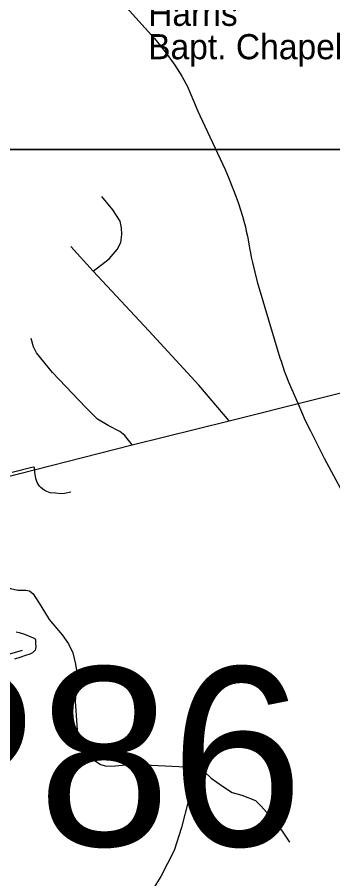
# Model space of a CAD drawing. Extents: x 2126262 to 2293712, y 749403 to 919119.
# Drawn here: x 2181992 to 2183876, y 806702 to 811845 of the extents above; entities that cross this region are included whole.
import ezdxf

# ---------------------------------------------------------------- set-up
doc = ezdxf.new("R2010")
doc.units = 0
for name, color, linetype in [('Exist Cultural Church with Cemetery Label', 7, 'Continuous'), ('Exist Hydrographic Creek Single Shore', 7, 'Continuous'), ('Exist Hydrographic Misc Water Feature', 7, 'Continuous'), ('Exist Road Non-System Type 51', 7, 'Continuous'), ('Exist Road Primary NC Attributed', 7, 'Continuous'), ('Exist Road Secondary Structure Pipe Number Label', 7, 'Continuous'), ('Map Preparation Inset Cut Line', 7, 'Continuous')]:
    doc.layers.add(name, color=color, linetype=linetype)

msp = doc.modelspace()

# ---------------------------------------------------------------- linework, layer by layer
at = {"layer": 'Exist Hydrographic Creek Single Shore'}
msp.add_lwpolyline([(2177904.6, 805769.8), (2178020.6, 805934.7), (2178277.6, 806178.7), (2178351.6, 806288.7), (2178874.7, 806547), (2179198.7, 806783.1), (2179421.5, 807011.4), (2179463.6, 807086), (2179452.7, 807476.6), (2179766.7, 808060.6), (2179906.7, 808195.5), (2180131.6, 808154.8), (2180499.7, 808032.4), (2181274.6, 807954.1), (2181690.7, 807971.7), (2182023.7, 808066.6)], dxfattribs=at)
at = {"layer": 'Exist Hydrographic Misc Water Feature'}
msp.add_line((2182998.8, 811448.8), (2183006.2, 811434.9), dxfattribs=at)
for points in [[(2182622.6, 811928.2), (2182644.1, 811903.2), (2182811.2, 811717.4)], [(2182622.6, 811928.2), (2182644.1, 811903.2), (2182811.2, 811717.4)], [(2182811.2, 811717.4), (2182847.3, 811673.7), (2182886.5, 811622.7), (2182932.4, 811558.8), (2182975.3, 811492.9), (2182998.8, 811448.8)], [(2182811.2, 811717.4), (2182847.3, 811673.7), (2182886.5, 811622.7), (2182932.4, 811558.8), (2182975.3, 811492.9), (2182998.8, 811448.8)], [(2183006.2, 811434.9), (2183029.2, 811382.9), (2183070.2, 811284)], [(2183006.2, 811434.9), (2183029.2, 811382.9), (2183070.2, 811284)], [(2183070.2, 811284), (2183081.3, 811257.1), (2183233.2, 810936.6)], [(2183233.2, 810936.6), (2183257.2, 810878.8), (2183296.2, 810775.6)], [(2183233.2, 810936.6), (2183257.2, 810878.8), (2183296.2, 810775.6)], [(2183296.2, 810775.6), (2183312.4, 810732.3), (2183337.4, 810657.3), (2183345.6, 810626.3)], [(2183296.2, 810775.6), (2183312.4, 810732.3), (2183337.4, 810657.3), (2183345.6, 810626.3)], [(2183345.6, 810626.3), (2183354.4, 810592.9), (2183359.5, 810568.5)], [(2183345.6, 810626.3), (2183354.4, 810592.9), (2183359.5, 810568.5)], [(2183359.5, 810568.5), (2183366.1, 810536.8), (2183380.8, 810456.4)], [(2183359.5, 810568.5), (2183366.1, 810536.8), (2183380.8, 810456.4)], [(2183380.8, 810456.4), (2183384.3, 810437.4), (2183389.5, 810413.3)], [(2183380.8, 810456.4), (2183384.3, 810437.4), (2183389.5, 810413.3)], [(2183389.5, 810413.3), (2183396.2, 810380.5), (2183425.3, 810264.5)], [(2183389.5, 810413.3), (2183396.2, 810380.5), (2183425.3, 810264.5)], [(2183425.3, 810264.5), (2183560.3, 809811.3), (2183566.8, 809790.9)], [(2183425.3, 810264.5), (2183560.3, 809811.3), (2183566.8, 809790.9)], [(2183566.8, 809790.9), (2183585.5, 809733.2), (2183600.7, 809693.8)], [(2183566.8, 809790.9), (2183585.5, 809733.2), (2183600.7, 809693.8)], [(2183600.7, 809693.8), (2183609.3, 809672), (2183666.5, 809540.8)], [(2183600.7, 809693.8), (2183609.3, 809672), (2183666.5, 809540.8)], [(2183666.5, 809540.8), (2183711.4, 809438.3), (2183742.4, 809376.7)], [(2183666.5, 809540.8), (2183711.4, 809438.3), (2183742.4, 809376.7)], [(2183742.4, 809376.7), (2183825.2, 809211.9), (2183950.7, 808978.9)], [(2183742.4, 809376.7), (2183825.2, 809211.9), (2183950.7, 808978.9)], [(2182311.3, 809009.7), (2182273.4, 809001.3), (2182253.5, 808999), (2182219.2, 809003), (2182189.3, 809006.6), (2182169.2, 809014.5), (2182151.6, 809022.5), (2182135.2, 809034.7), (2182125.3, 809046.4), (2182110.8, 809066.4), (2182103, 809090.3), (2182096.8, 809128.1), (2182094.6, 809152.4), (2182094.8, 809156.4), (2182090.5, 809158.3), (2182078.6, 809156.1), (2181960.9, 809127.6)], [(2181985.9, 808176.1), (2182002.3, 808172), (2182034.3, 808162.3), (2182072.4, 808146.4), (2182092.3, 808138.5), (2182098, 808134.8), (2182100.5, 808128.8), (2182100.1, 808106.5), (2182102.8, 808088.7), (2182100.5, 808074.8), (2182098.7, 808066.6), (2182092.5, 808060.6), (2182082.9, 808050.7), (2182067.1, 808042.5), (2182041, 808034.3), (2182006.6, 808022), (2181975.2, 808011.8)]]:
    msp.add_lwpolyline(points, dxfattribs=at)
at = {"layer": 'Exist Road Non-System Type 51'}
msp.add_line((2182444.2, 810329.7), (2182312.4, 810476.9), dxfattribs=at)
for points in [[(2182444.2, 810329.7), (2182540.2, 810402.7), (2182588.9, 810459), (2182609.4, 810500), (2182617.1, 810548.6), (2182614.5, 810587), (2182606.8, 810628), (2182563.3, 810694.5), (2182496.7, 810773.9)], [(2183257.1, 809434.9), (2183075.3, 809647.4), (2182778.3, 809972.6), (2182444.2, 810329.7)], [(2182678.5, 809291.6), (2182635, 809347.9), (2182604.3, 809370.9), (2182535.1, 809406.8), (2182471.1, 809445.2), (2182402, 809514.3), (2182202.3, 809724.2), (2182106.3, 809840.7), (2182088.4, 809876.6), (2182075.6, 809927.8)], [(2181907.9, 808459.5), (2181951.4, 808433.9), (2181994.9, 808423.7), (2182043.6, 808423.7), (2182064.1, 808421.1), (2182087.1, 808403.2), (2182133.2, 808331.5), (2182181.8, 808249.6), (2182259.9, 808158.7), (2182298.3, 808104.9), (2182323.9, 808051.1), (2182339.3, 807982), (2182352.1, 807910.3), (2182336.7, 807761.8), (2182348.2, 807619.8), (2182353.4, 807527.6), (2182371.3, 807481.5), (2182409.7, 807438), (2182489, 807384.2), (2182524.9, 807374), (2182578.7, 807376.5), (2182722, 807389.3), (2182793.7, 807379.1), (2182997.2, 807370.1)], [(2182997.2, 807370.1), (2183036.3, 807307.3), (2183037.7, 807257), (2183014, 807170.4), (2182972.8, 807007.7), (2182928.2, 806870.9), (2182848.6, 806715.9), (2182690.3, 806461)], [(2182997.2, 807370.1), (2183069.8, 807360.4), (2183110.3, 807340.8), (2183150.7, 807303.1), (2183217.7, 807254.2), (2183274.9, 807216.5), (2183332.1, 807201.2), (2183414.4, 807169), (2183449.3, 807135.5), (2183511.4, 807063.6), (2183572.8, 806986.8), (2183617.5, 806921.2)]]:
    msp.add_lwpolyline(points, dxfattribs=at)
at = {"layer": 'Exist Road Primary NC Attributed'}
msp.add_lwpolyline([(2177635.4, 808019.1), (2177965.1, 808100.4), (2178621.2, 808263.6), (2181367.7, 808953.6), (2181565.2, 809013.1), (2181802.9, 809068.8), (2182678.5, 809291.6), (2183257.1, 809434.9), (2184265.1, 809687.6), (2184509.5, 809741.8)], dxfattribs=at)
at = {"layer": 'Map Preparation Inset Cut Line'}
for points in [[(2133630.5, 852884.6), (2189691.2, 852884.6), (2189691.2, 811054.9), (2164878.1, 811054.9), (2133665.4, 826054.8)], [(2168450.6, 811054.9), (2189691.2, 811054.9), (2189691.2, 794536.3), (2179257.6, 795892.5)]]:
    msp.add_lwpolyline(points, close=True, dxfattribs=at)

# ---------------------------------------------------------------- texts
at = {"layer": 'Exist Cultural Church with Cemetery Label'}
for s, p in [('Harris', (2182773.3, 811793)), ('Bapt. Chapel', (2182773.3, 811593.8))]:
    msp.add_text(s, height=150, dxfattribs=at).set_placement(p)
at = {"layer": 'Exist Road Secondary Structure Pipe Number Label'}
msp.add_text('P86', height=1066.27, dxfattribs=at).set_placement((2181163.1, 806898.4))

doc.saveas('drawing.dxf')
